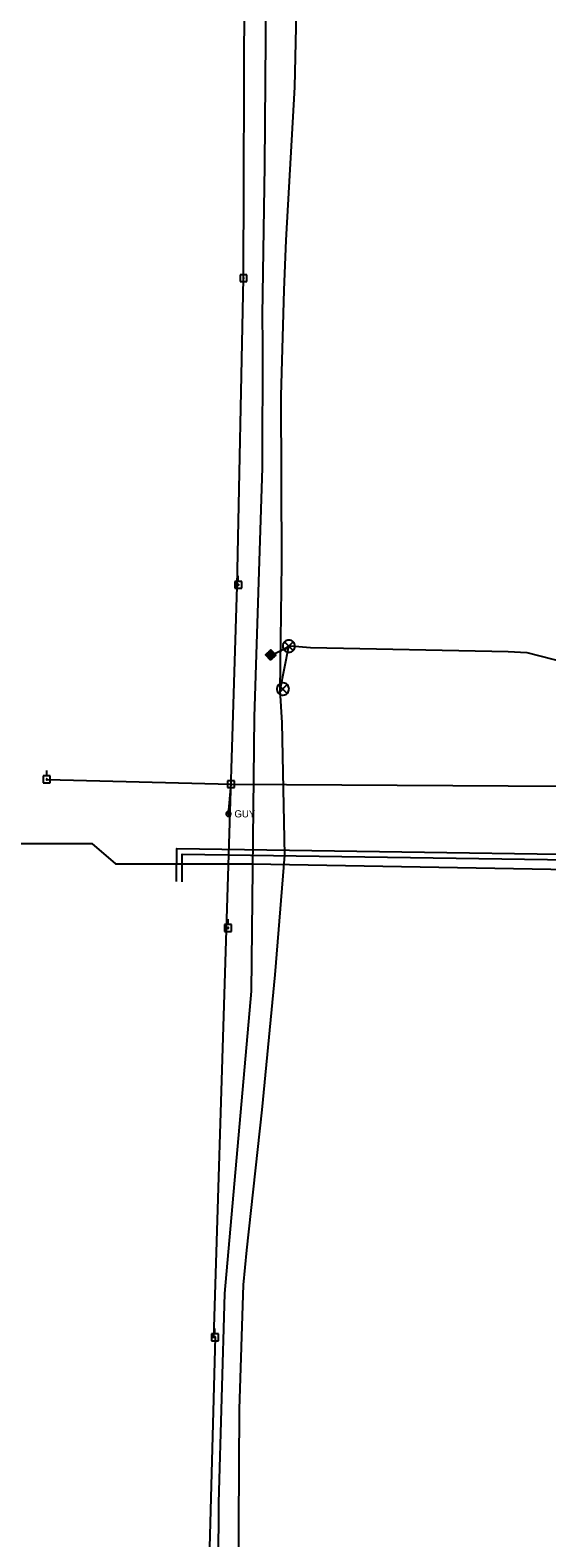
# Model space of a CAD drawing. Extents: x 596028 to 606371, y 330010 to 403088.
# Drawn here: x 604091 to 604368, y 344260 to 345068 of the extents above; entities that cross this region are included whole.
import ezdxf

# ---------------------------------------------------------------- set-up
doc = ezdxf.new("R2010")
doc.units = 0
for name, color, linetype in [('E_FTMS', 7, 'Continuous'), ('E_FTMS_Conduit', 7, 'Continuous'), ('E_UTL_E_UG', 7, 'Continuous'), ('E_UTL_EGuyWire', 7, 'Continuous'), ('E_UTL_EPowerPole', 7, 'Continuous'), ('E_UTL_FO_UG_QWEST', 7, 'Continuous'), ('E_UTL_G_UG', 7, 'Continuous'), ('E_UTL_Overhead', 7, 'Continuous')]:
    doc.layers.add(name, color=color, linetype=linetype)

msp = doc.modelspace()

# ---------------------------------------------------------------- linework, layer by layer
at = {"layer": 'E_FTMS'}
for p, q in [((604222.4, 344733.01), (604216.75, 344733.16)), ((604216.89, 344733.29), (604216.88, 344733.02)), ((604222.16, 344732.78), (604216.98, 344732.91)), ((604222.17, 344733.26), (604216.99, 344733.39)), ((604217.13, 344733.52), (604217.12, 344732.77)), ((604221.91, 344732.55), (604217.22, 344732.66)), ((604221.93, 344733.51), (604217.24, 344733.62)), ((604217.38, 344733.76), (604217.35, 344732.52)), ((604221.67, 344732.31), (604217.45, 344732.42)), ((604221.7, 344733.75), (604217.49, 344733.86)), ((604217.63, 344733.99), (604217.58, 344732.28)), ((604221.42, 344732.08), (604217.68, 344732.17)), ((604221.47, 344734), (604217.73, 344734.09)), ((604217.87, 344734.22), (604217.82, 344732.03)), ((604221.17, 344731.84), (604217.92, 344731.93)), ((604221.23, 344734.24), (604217.98, 344734.33)), ((604218.12, 344734.46), (604218.05, 344731.79)), ((604220.93, 344731.61), (604218.15, 344731.68)), ((604221, 344734.49), (604218.22, 344734.56)), ((604218.36, 344734.69), (604218.28, 344731.54)), ((604220.68, 344731.38), (604218.38, 344731.43)), ((604220.77, 344734.74), (604218.47, 344734.79)), ((604218.61, 344734.93), (604218.52, 344731.29)), ((604220.43, 344731.14), (604218.62, 344731.19)), ((604220.53, 344734.98), (604218.72, 344735.03)), ((604218.86, 344735.16), (604218.75, 344731.05)), ((604220.19, 344730.91), (604218.85, 344730.94)), ((604220.3, 344735.23), (604218.96, 344735.26)), ((604219.1, 344735.39), (604218.99, 344730.8)), ((604219.94, 344730.67), (604219.09, 344730.7)), ((604220.06, 344735.47), (604219.21, 344735.49)), ((604219.35, 344735.63), (604219.22, 344730.56)), ((604219.7, 344730.44), (604219.32, 344730.45)), ((604219.59, 344735.86), (604219.45, 344730.31)), ((604219.83, 344735.72), (604219.45, 344735.73)), ((604219.83, 344735.72), (604219.7, 344730.44)), ((604220.06, 344735.47), (604219.94, 344730.67)), ((604220.3, 344735.23), (604220.19, 344730.91)), ((604220.53, 344734.98), (604220.43, 344731.14)), ((604220.77, 344734.74), (604220.68, 344731.38)), ((604221, 344734.49), (604220.93, 344731.61)), ((604221.23, 344734.24), (604221.17, 344731.84)), ((604221.47, 344734), (604221.42, 344732.08)), ((604221.7, 344733.75), (604221.67, 344732.31)), ((604221.93, 344733.51), (604221.91, 344732.55)), ((604222.17, 344733.26), (604222.16, 344732.78))]:
    msp.add_line(p, q, dxfattribs=at)
for points in [[(604232.6, 344737.83), (604232.54, 344738.46), (604232.37, 344739.06), (604232.08, 344739.62), (604231.69, 344740.11), (604231.22, 344740.52), (604230.67, 344740.84), (604230.08, 344741.04), (604229.46, 344741.13), (604228.83, 344741.1), (604228.22, 344740.95), (604227.65, 344740.69), (604227.14, 344740.33), (604226.71, 344739.87), (604226.37, 344739.35), (604226.14, 344738.76), (604226.02, 344738.15), (604226.02, 344737.52), (604226.14, 344736.9), (604226.37, 344736.32), (604226.71, 344735.79), (604227.14, 344735.34), (604227.65, 344734.98), (604228.22, 344734.72), (604228.83, 344734.57), (604229.46, 344734.54), (604230.08, 344734.63), (604230.67, 344734.83), (604231.22, 344735.15), (604231.69, 344735.56), (604232.08, 344736.05), (604232.37, 344736.61), (604232.54, 344737.21), (604232.6, 344737.83)], [(604231.56, 344740.17), (604226.95, 344735.51)], [(604226.95, 344740.12), (604231.61, 344735.47)], [(604229.43, 344714.86), (604229.37, 344715.49), (604229.19, 344716.09), (604228.9, 344716.65), (604228.51, 344717.14), (604228.04, 344717.55), (604227.5, 344717.86), (604226.9, 344718.07), (604226.28, 344718.16), (604225.66, 344718.13), (604225.05, 344717.98), (604224.48, 344717.72), (604223.96, 344717.36), (604223.53, 344716.9), (604223.19, 344716.37), (604222.96, 344715.79), (604222.84, 344715.18), (604222.84, 344714.55), (604222.96, 344713.93), (604223.19, 344713.35), (604223.53, 344712.82), (604223.96, 344712.37), (604224.48, 344712), (604225.05, 344711.74), (604225.66, 344711.6), (604226.28, 344711.57), (604226.9, 344711.66), (604227.5, 344711.86), (604228.04, 344712.17), (604228.51, 344712.59), (604228.9, 344713.08), (604229.19, 344713.64), (604229.37, 344714.24), (604229.43, 344714.86)], [(604228.39, 344717.2), (604223.78, 344712.54)], [(604223.78, 344717.15), (604228.43, 344712.5)]]:
    msp.add_lwpolyline(points, dxfattribs=at)
msp.add_lwpolyline([(604219.5, 344730.26), (604216.75, 344733.16), (604219.65, 344735.91), (604222.4, 344733.01)], close=True, dxfattribs=at)
at = {"layer": 'E_FTMS_Conduit'}
msp.add_line((604224.73, 344714.29), (604229.3, 344737.83), dxfattribs=at)
for points in [[(604202.75, 344192.24), (604202.45, 344266.54), (604202.8, 344328.62), (604204.97, 344395.26), (604206.78, 344413.86), (604215.02, 344489.13), (604222.04, 344561.6), (604227.08, 344625.77), (604225.69, 344696.76), (604224.73, 344714.29), (604225.51, 344782.16), (604225.17, 344872.13), (604226.89, 344928.86), (604227.86, 344955.58), (604232.6, 345037.68), (604234.42, 345126.25)], [(604218.27, 344731.98), (604219.45, 344732.67), (604228.33, 344737.22), (604229.3, 344737.83), (604230.37, 344737.95), (604240.98, 344737.15)], [(604240.98, 344737.15), (604346.95, 344734.93), (604357.04, 344734.39), (604384.87, 344727.34)]]:
    msp.add_lwpolyline(points, dxfattribs=at)
at = {"layer": 'E_UTL_E_UG'}
for points in [[(604169.02, 344611.52), (604169.19, 344629.24), (604845.71, 344619.35)], [(604172.02, 344611.49), (604172.16, 344626.2), (604845.66, 344616.35)]]:
    msp.add_lwpolyline(points, dxfattribs=at)
at = {"layer": 'E_UTL_EGuyWire'}
for points in [[(604198.18, 344647.9), (604198.16, 344648.14), (604198.09, 344648.38), (604197.98, 344648.59), (604197.83, 344648.79), (604197.64, 344648.95), (604197.43, 344649.07), (604197.2, 344649.15), (604196.96, 344649.18), (604196.72, 344649.17), (604196.48, 344649.11), (604196.26, 344649.01), (604196.06, 344648.87), (604195.89, 344648.69), (604195.76, 344648.49), (604195.67, 344648.26), (604195.62, 344648.02), (604195.62, 344647.78), (604195.67, 344647.54), (604195.76, 344647.31), (604195.89, 344647.11), (604196.06, 344646.93), (604196.26, 344646.79), (604196.48, 344646.69), (604196.72, 344646.63), (604196.96, 344646.62), (604197.2, 344646.65), (604197.43, 344646.73), (604197.64, 344646.85), (604197.83, 344647.01), (604197.98, 344647.21), (604198.09, 344647.42), (604198.16, 344647.66), (604198.18, 344647.9)], [(604197.06, 344647.9), (604197.06, 344647.93), (604197.05, 344647.96), (604197.03, 344647.99), (604197.02, 344648.01), (604196.99, 344648.03), (604196.97, 344648.05), (604196.94, 344648.06), (604196.91, 344648.06), (604196.88, 344648.06), (604196.85, 344648.05), (604196.82, 344648.04), (604196.79, 344648.02), (604196.77, 344648), (604196.76, 344647.97), (604196.75, 344647.95), (604196.74, 344647.92), (604196.74, 344647.88), (604196.75, 344647.85), (604196.76, 344647.83), (604196.77, 344647.8), (604196.79, 344647.78), (604196.82, 344647.76), (604196.85, 344647.75), (604196.88, 344647.74), (604196.91, 344647.74), (604196.94, 344647.74), (604196.97, 344647.75), (604196.99, 344647.77), (604197.02, 344647.79), (604197.03, 344647.81), (604197.05, 344647.84), (604197.06, 344647.87), (604197.06, 344647.9)]]:
    msp.add_lwpolyline(points, dxfattribs=at)
at = {"layer": 'E_UTL_EPowerPole'}
for points in [[(604204.99, 344937.12), (604204.99, 344940.03)], [(604206.83, 344937.12), (604203.14, 344937.12)], [(604203.14, 344937.12), (604203.14, 344933.43)], [(604203.14, 344933.43), (604206.83, 344933.43)], [(604205.26, 344935.28), (604205.25, 344935.33), (604205.24, 344935.37), (604205.22, 344935.41), (604205.19, 344935.44), (604205.16, 344935.47), (604205.12, 344935.5), (604205.08, 344935.51), (604205.03, 344935.52), (604204.99, 344935.52), (604204.94, 344935.51), (604204.9, 344935.49), (604204.86, 344935.46), (604204.83, 344935.43), (604204.81, 344935.39), (604204.79, 344935.35), (604204.78, 344935.3), (604204.78, 344935.26), (604204.79, 344935.21), (604204.81, 344935.17), (604204.83, 344935.13), (604204.86, 344935.1), (604204.9, 344935.07), (604204.94, 344935.05), (604204.99, 344935.04), (604205.03, 344935.04), (604205.08, 344935.05), (604205.12, 344935.06), (604205.16, 344935.09), (604205.19, 344935.12), (604205.22, 344935.15), (604205.24, 344935.19), (604205.25, 344935.23), (604205.26, 344935.28)], [(604206.83, 344933.43), (604206.83, 344937.12)], [(604204.02, 344772.58), (604200.33, 344772.58)], [(604200.33, 344772.58), (604200.33, 344768.89)], [(604202.45, 344770.74), (604202.44, 344770.79), (604202.43, 344770.83), (604202.41, 344770.87), (604202.38, 344770.9), (604202.35, 344770.93), (604202.31, 344770.96), (604202.27, 344770.97), (604202.22, 344770.98), (604202.18, 344770.98), (604202.13, 344770.97), (604202.09, 344770.95), (604202.05, 344770.92), (604202.02, 344770.89), (604202, 344770.85), (604201.98, 344770.81), (604201.97, 344770.76), (604201.97, 344770.72), (604201.98, 344770.67), (604202, 344770.63), (604202.02, 344770.59), (604202.05, 344770.56), (604202.09, 344770.53), (604202.13, 344770.51), (604202.18, 344770.5), (604202.22, 344770.5), (604202.27, 344770.51), (604202.31, 344770.52), (604202.35, 344770.55), (604202.38, 344770.58), (604202.41, 344770.61), (604202.43, 344770.65), (604202.44, 344770.69), (604202.45, 344770.74)], [(604202.18, 344772.58), (604202.18, 344775.49)], [(604204.02, 344768.89), (604204.02, 344772.58)], [(604200.33, 344768.89), (604204.02, 344768.89)], [(604101.25, 344668.21), (604097.56, 344668.21)], [(604097.56, 344668.21), (604097.56, 344664.52)], [(604099.68, 344666.37), (604099.67, 344666.42), (604099.66, 344666.46), (604099.64, 344666.5), (604099.61, 344666.53), (604099.58, 344666.56), (604099.54, 344666.59), (604099.5, 344666.6), (604099.45, 344666.61), (604099.41, 344666.61), (604099.36, 344666.6), (604099.32, 344666.58), (604099.28, 344666.55), (604099.25, 344666.52), (604099.23, 344666.48), (604099.21, 344666.44), (604099.2, 344666.39), (604099.2, 344666.35), (604099.21, 344666.3), (604099.23, 344666.26), (604099.25, 344666.22), (604099.28, 344666.19), (604099.32, 344666.16), (604099.36, 344666.14), (604099.41, 344666.13), (604099.45, 344666.13), (604099.5, 344666.14), (604099.54, 344666.15), (604099.58, 344666.18), (604099.61, 344666.21), (604099.64, 344666.24), (604099.66, 344666.28), (604099.67, 344666.32), (604099.68, 344666.37)], [(604099.41, 344668.21), (604099.41, 344671.12)], [(604101.25, 344664.52), (604101.25, 344668.21)], [(604200.12, 344665.69), (604196.43, 344665.69)], [(604196.43, 344665.69), (604196.43, 344662)], [(604198.28, 344665.69), (604198.28, 344668.6)], [(604200.12, 344662), (604200.12, 344665.69)], [(604097.56, 344664.52), (604101.25, 344664.52)], [(604196.43, 344662), (604200.12, 344662)], [(604198.55, 344663.85), (604198.54, 344663.9), (604198.53, 344663.94), (604198.51, 344663.98), (604198.48, 344664.01), (604198.45, 344664.04), (604198.41, 344664.07), (604198.37, 344664.08), (604198.32, 344664.09), (604198.28, 344664.09), (604198.23, 344664.08), (604198.19, 344664.06), (604198.15, 344664.03), (604198.12, 344664), (604198.1, 344663.96), (604198.08, 344663.92), (604198.07, 344663.87), (604198.07, 344663.83), (604198.08, 344663.78), (604198.1, 344663.74), (604198.12, 344663.7), (604198.15, 344663.67), (604198.19, 344663.64), (604198.23, 344663.62), (604198.28, 344663.61), (604198.32, 344663.61), (604198.37, 344663.62), (604198.41, 344663.63), (604198.45, 344663.66), (604198.48, 344663.69), (604198.51, 344663.72), (604198.53, 344663.76), (604198.54, 344663.8), (604198.55, 344663.85)], [(604198.55, 344588.54), (604194.87, 344588.54)], [(604194.87, 344588.54), (604194.87, 344584.85)], [(604194.87, 344584.85), (604198.55, 344584.85)], [(604196.98, 344586.69), (604196.98, 344586.74), (604196.96, 344586.78), (604196.94, 344586.82), (604196.92, 344586.86), (604196.88, 344586.89), (604196.84, 344586.91), (604196.8, 344586.93), (604196.75, 344586.93), (604196.71, 344586.93), (604196.66, 344586.92), (604196.62, 344586.9), (604196.59, 344586.87), (604196.56, 344586.84), (604196.53, 344586.8), (604196.51, 344586.76), (604196.51, 344586.72), (604196.51, 344586.67), (604196.51, 344586.63), (604196.53, 344586.58), (604196.56, 344586.55), (604196.59, 344586.51), (604196.62, 344586.49), (604196.66, 344586.47), (604196.71, 344586.46), (604196.75, 344586.46), (604196.8, 344586.46), (604196.84, 344586.48), (604196.88, 344586.5), (604196.92, 344586.53), (604196.94, 344586.57), (604196.96, 344586.61), (604196.98, 344586.65), (604196.98, 344586.69)], [(604196.71, 344588.54), (604196.71, 344591.45)], [(604198.55, 344584.85), (604198.55, 344588.54)], [(604191.52, 344368.94), (604187.84, 344368.94)], [(604187.84, 344368.94), (604187.84, 344365.25)], [(604189.95, 344367.1), (604189.95, 344367.14), (604189.93, 344367.19), (604189.91, 344367.23), (604189.89, 344367.26), (604189.85, 344367.29), (604189.81, 344367.31), (604189.77, 344367.33), (604189.72, 344367.34), (604189.68, 344367.33), (604189.64, 344367.32), (604189.59, 344367.3), (604189.56, 344367.28), (604189.53, 344367.25), (604189.5, 344367.21), (604189.48, 344367.17), (604189.48, 344367.12), (604189.48, 344367.08), (604189.48, 344367.03), (604189.5, 344366.99), (604189.53, 344366.95), (604189.56, 344366.92), (604189.59, 344366.89), (604189.64, 344366.87), (604189.68, 344366.86), (604189.72, 344366.86), (604189.77, 344366.87), (604189.81, 344366.88), (604189.85, 344366.9), (604189.89, 344366.93), (604189.91, 344366.97), (604189.93, 344367.01), (604189.95, 344367.05), (604189.95, 344367.1)], [(604189.68, 344368.94), (604189.68, 344371.85)], [(604191.52, 344365.25), (604191.52, 344368.94)], [(604187.84, 344365.25), (604191.52, 344365.25)]]:
    msp.add_lwpolyline(points, dxfattribs=at)
at = {"layer": 'E_UTL_FO_UG_QWEST'}
msp.add_lwpolyline([(604191.22, 344178.72), (604191.71, 344278.35), (604195.01, 344390.56), (604209.31, 344552.73), (604210.84, 344700), (604215.13, 344833.51), (604215.31, 344899.75), (604215.14, 344915.41), (604216.43, 344995.75), (604217.43, 345131.62), (604215.84, 345314.14), (604216.13, 345458.49), (604217.71, 345618.5), (604221.26, 345785.91), (604224.41, 345905.47), (604226.71, 346041.22), (604227.33, 346078.13), (604230.32, 346166.03), (604232.15, 346294.13), (604229.32, 346395.47), (604232.9, 346513.44), (604233.58, 346675.57), (604237.43, 346862.89)], dxfattribs=at)
at = {"layer": 'E_UTL_G_UG'}
for points in [[(604067.52, 344632.06), (604123.64, 344632.06), (604136.25, 344621.06), (604209.7, 344621.06)], [(604209.7, 344621.06), (604429.96, 344617.06)]]:
    msp.add_lwpolyline(points, dxfattribs=at)
at = {"layer": 'E_UTL_Overhead'}
for p, q in [((604196.9, 344647.9), (604198.31, 344663.85)), ((604189.71, 344367.1), (604183.89, 344145.04))]:
    msp.add_line(p, q, dxfattribs=at)
for points in [[(604189.15, 344366.63), (604201.58, 344769.97), (604205.02, 344935.28), (604205.47, 345091.42), (604206.03, 345137.65)], [(604099.55, 344666.34), (604198.32, 344663.85), (604406.45, 344662.62), (604494.53, 344660.98)]]:
    msp.add_lwpolyline(points, dxfattribs=at)

# ---------------------------------------------------------------- texts
at = {"layer": 'E_UTL_EGuyWire'}
msp.add_text('GUY', height=3.85, dxfattribs=at).set_placement((604200.11, 344645.98))

doc.saveas('drawing.dxf')
